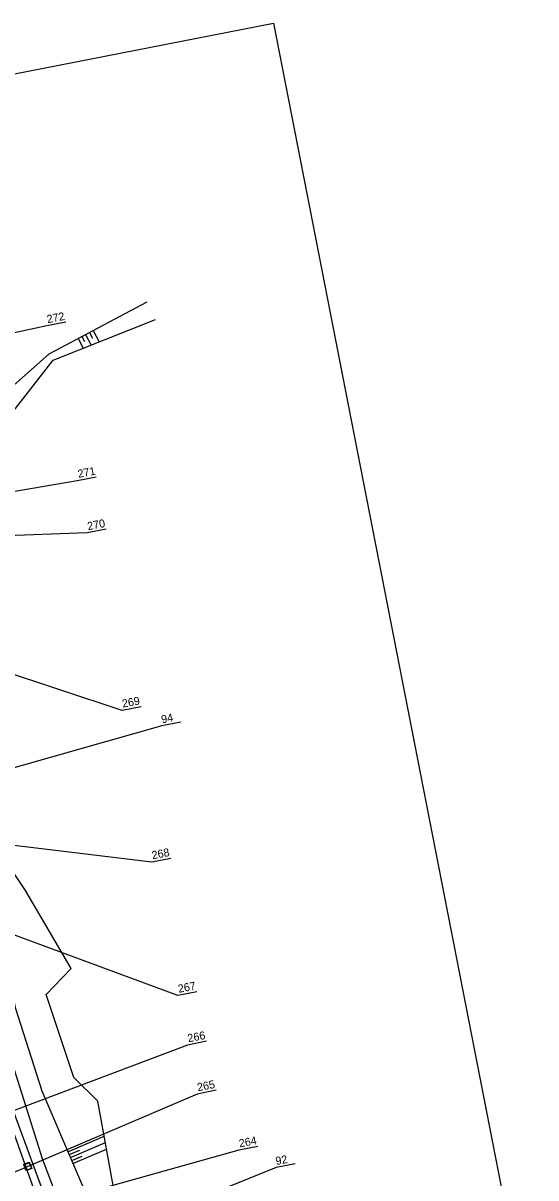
# Model space of a CAD drawing. Extents: x -545846 to -545044, y -1122650 to -1119108.
# Drawn here: x -545613 to -545492.9, y -1119378.9 to -1119108.3 of the extents above; entities that cross this region are included whole.
import ezdxf

# ---------------------------------------------------------------- set-up
doc = ezdxf.new("R2010")
doc.units = 0
for name, color, linetype in [('osvětlené plochy-hodnota-obrys', 7, 'Continuous'), ('so180602', 7, 'Continuous'), ('Vrstva 10', 7, 'Continuous'), ('Vrstva 12', 7, 'Continuous'), ('Vrstva 48', 7, 'Continuous'), ('Vrstva 49', 7, 'Continuous'), ('Vrstva 62', 7, 'Continuous'), ('Vrstva 63', 7, 'Continuous')]:
    doc.layers.add(name, color=color, linetype=linetype)

msp = doc.modelspace()

# ---------------------------------------------------------------- linework, layer by layer
at = {"layer": 'osvětlené plochy-hodnota-obrys'}
msp.add_lwpolyline([(-545700.79, -1119127.99), (-545610.46, -1119381.57), (-545628.87, -1119385.18)], dxfattribs=at)
at = {"layer": 'Vrstva 10'}
for p, q in [((-545845.84, -1119165.35), (-545554.37, -1119108.31)), ((-545554.37, -1119108.31), (-545292.19, -1120447.89))]:
    msp.add_line(p, q, dxfattribs=at)
at = {"layer": 'Vrstva 12'}
for points in [[(-545612.8, -1119375.78), (-545612.81, -1119375.68), (-545611.61, -1119375.22), (-545611.57, -1119375.32)], [(-545610.94, -1119376.7), (-545612.2, -1119377.16), (-545612.47, -1119376.81), (-545612.81, -1119375.68)], [(-545611.61, -1119375.22), (-545610.94, -1119376.7), (-545611.02, -1119376.6)]]:
    msp.add_lwpolyline(points, dxfattribs=at)
msp.add_lwpolyline([(-545612.8, -1119375.78), (-545611.57, -1119375.32), (-545611.02, -1119376.6), (-545612.2, -1119377.16)], close=True, dxfattribs=at)
at = {"layer": 'Vrstva 48'}
for p, q in [((-545602.49, -1119372.74), (-545593.98, -1119369.1)), ((-545601.91, -1119374.11), (-545593.71, -1119370.62)), ((-545602.2, -1119373.43), (-545599.69, -1119372.36)), ((-545601.32, -1119375.49), (-545593.44, -1119372.13)), ((-545601.61, -1119374.8), (-545599.2, -1119373.78))]:
    msp.add_line(p, q, dxfattribs=at)
at = {"layer": 'Vrstva 49'}
for points in [[(-545607.63, -1119335.88), (-545601.74, -1119329.81), (-545612.43, -1119311.52), (-545616.02, -1119306.12), (-545626.05, -1119282.48), (-545640.48, -1119250.04), (-545647.8, -1119236.89), (-545650.7, -1119224.97), (-545661.17, -1119193.1)], [(-545645.34, -1119261.89), (-545624.21, -1119316.02), (-545619.16, -1119340.8), (-545608.5, -1119374.3), (-545602.22, -1119391.05), (-545598.02, -1119399.35), (-545577.49, -1119430.52), (-545568.32, -1119446.19)], [(-545568.32, -1119446.19), (-545577.1, -1119436.41), (-545589.55, -1119418.89), (-545602.29, -1119397.75), (-545607.36, -1119384.65), (-545614.77, -1119364.53), (-545622.83, -1119340.78), (-545629.45, -1119314.06)], [(-545619.99, -1119314.3), (-545614.88, -1119338.94), (-545608.59, -1119358.46), (-545591.92, -1119397.51), (-545579.96, -1119416.57), (-545563.33, -1119436.59), (-545542.04, -1119461.97), (-545521.01, -1119478.64), (-545502.28, -1119502.1)], [(-545601.11, -1119355.32), (-545607.63, -1119335.88)], [(-545595.47, -1119360.87), (-545601.11, -1119355.32)], [(-545498.44, -1119498.5), (-545515.94, -1119474.72), (-545536.81, -1119459.72), (-545562.24, -1119436.4), (-545577.43, -1119413.24), (-545589.26, -1119395.3), (-545595.47, -1119360.87)]]:
    msp.add_lwpolyline(points, dxfattribs=at)
at = {"layer": 'Vrstva 62'}
for points in [[(-545584, -1119173.66), (-545606.97, -1119185.84)], [(-545615.87, -1119200), (-545605.93, -1119187.32), (-545581.98, -1119177.75)], [(-545598.35, -1119181.27), (-545597.03, -1119183.77)], [(-545597.47, -1119180.8), (-545596.78, -1119182.1)], [(-545596.59, -1119180.33), (-545595.16, -1119183.02)], [(-545600.12, -1119182.21), (-545598.9, -1119184.51)], [(-545599.24, -1119181.74), (-545598.6, -1119182.94)], [(-545606.97, -1119185.84), (-545618, -1119195.68), (-545627.74, -1119200)]]:
    msp.add_lwpolyline(points, dxfattribs=at)
at = {"layer": 'Vrstva 63'}
for p, q in [((-545603.01, -1119178.4), (-545607.45, -1119179.27)), ((-545603.01, -1119178.4), (-545607.45, -1119179.27)), ((-545603.01, -1119178.4), (-545607.45, -1119179.27)), ((-545607.45, -1119179.27), (-545702.19, -1119199.37)), ((-545600.35, -1119215.54), (-545663.35, -1119226.44)), ((-545595.91, -1119214.67), (-545600.35, -1119215.54)), ((-545595.91, -1119214.67), (-545600.35, -1119215.54)), ((-545595.91, -1119214.67), (-545600.35, -1119215.54)), ((-545593.51, -1119226.91), (-545597.96, -1119227.77)), ((-545593.51, -1119226.91), (-545597.96, -1119227.77)), ((-545593.51, -1119226.91), (-545597.96, -1119227.77)), ((-545597.96, -1119227.77), (-545677.04, -1119230.65)), ((-545589.82, -1119269.35), (-545695.29, -1119234.41)), ((-545585.37, -1119268.49), (-545589.82, -1119269.35)), ((-545585.37, -1119268.49), (-545589.82, -1119269.35)), ((-545585.37, -1119268.49), (-545589.82, -1119269.35)), ((-545580.52, -1119272.98), (-545640.7, -1119290.06)), ((-545576.08, -1119272.12), (-545580.52, -1119272.98)), ((-545582.87, -1119304.87), (-545670.89, -1119294.27)), ((-545576.74, -1119336.16), (-545683.58, -1119296.75)), ((-545578.42, -1119304.01), (-545582.87, -1119304.87)), ((-545578.42, -1119304.01), (-545582.87, -1119304.87)), ((-545578.42, -1119304.01), (-545582.87, -1119304.87)), ((-545572.3, -1119335.3), (-545576.74, -1119336.16)), ((-545572.3, -1119335.3), (-545576.74, -1119336.16)), ((-545572.3, -1119335.3), (-545576.74, -1119336.16)), ((-545574.48, -1119347.75), (-545666.7, -1119382.49)), ((-545570.03, -1119346.88), (-545574.48, -1119347.75)), ((-545570.03, -1119346.88), (-545574.48, -1119347.75)), ((-545570.03, -1119346.88), (-545574.48, -1119347.75)), ((-545572.23, -1119359.23), (-545663.68, -1119398.34)), ((-545567.79, -1119358.36), (-545572.23, -1119359.23)), ((-545567.79, -1119358.36), (-545572.23, -1119359.23)), ((-545567.79, -1119358.36), (-545572.23, -1119359.23)), ((-545562.46, -1119372.38), (-545636.05, -1119392.97)), ((-545558.02, -1119371.51), (-545562.46, -1119372.38)), ((-545558.02, -1119371.51), (-545562.46, -1119372.38)), ((-545558.02, -1119371.51), (-545562.46, -1119372.38)), ((-545549.31, -1119375.6), (-545553.75, -1119376.46)), ((-545553.75, -1119376.46), (-545610.92, -1119399.53))]:
    msp.add_line(p, q, dxfattribs=at)

# ---------------------------------------------------------------- texts
at = {"layer": 'so180602'}
for s, p in [('272', (-545607.25, -1119178.63)), ('271', (-545600.02, -1119214.88)), ('270', (-545597.77, -1119227.14)), ('269', (-545589.63, -1119268.72)), ('94', (-545580.46, -1119272.4)), ('268', (-545582.68, -1119304.23)), ('267', (-545576.54, -1119335.52)), ('266', (-545574.29, -1119347.11)), ('265', (-545572.04, -1119358.59)), ('264', (-545562.27, -1119371.74)), ('92', (-545553.68, -1119375.88))]:
    msp.add_text(s, height=1.875, rotation=10.9955, dxfattribs=at).set_placement(p)

doc.saveas('drawing.dxf')
